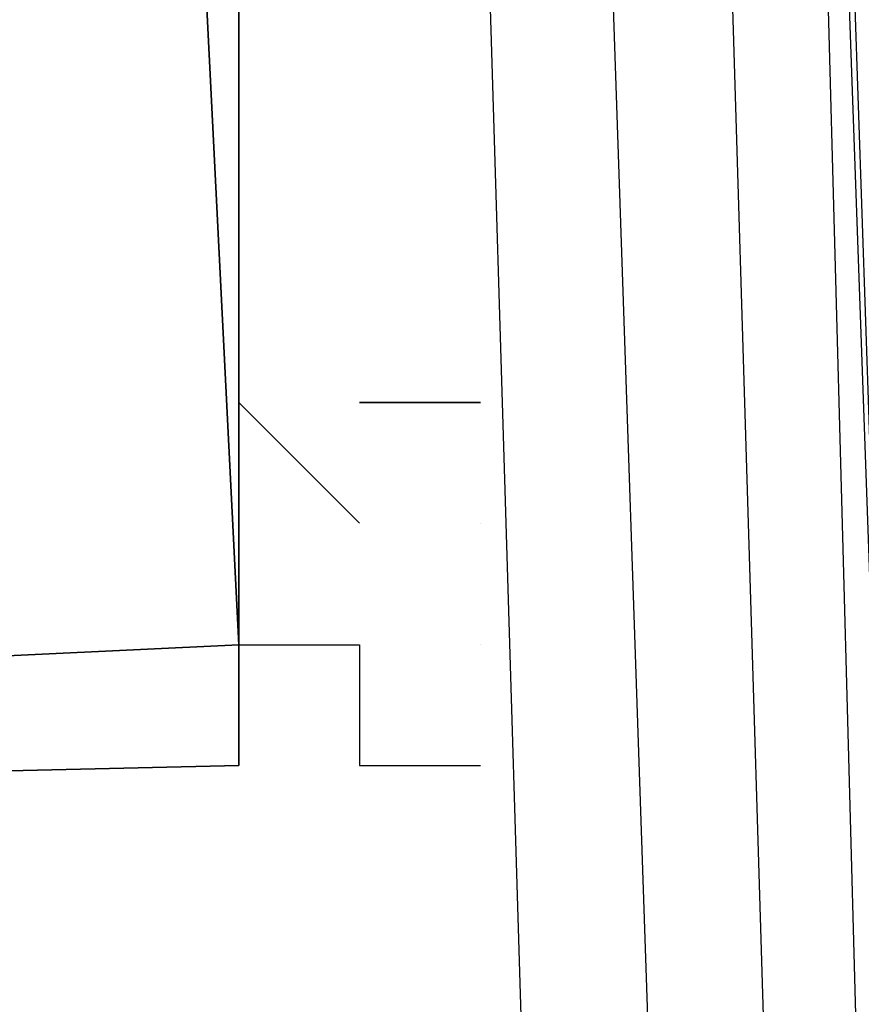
# Model space of a CAD drawing. Header units: feet. Extents: x -79 to 198, y -22 to 181.
# Tile 845 of 982: x 138.1626 to 138.2552, y 110.6448 to 110.7533. Entities that reach past the tile are written whole.
import ezdxf

# ---------------------------------------------------------------- set-up
doc = ezdxf.new("R2010")
doc.units = ezdxf.units.FT
doc.layers.add('A-LINEA', color=7, linetype='CONTINUOUS')

msp = doc.modelspace()

# ---------------------------------------------------------------- linework, layer by layer
at = {"layer": 'A-LINEA'}
for p, q in [((138.2, 110.6978), (138.1867, 110.7111)), ((138.2, 110.6978), (138.1867, 110.7111)), ((138.2133, 110.6978), (138.2133, 110.6978)), ((138.2133, 110.6978), (138.2133, 110.6978)), ((138.2133, 110.6978), (138.2133, 110.6978)), ((138.2133, 110.6978), (138.2133, 110.6978))]:
    msp.add_line(p, q, dxfattribs=at)
for points in [[(138.3067, 108.7111), (138.2133, 112.1778), (138.0667, 115.6578), (137.8533, 119.1244), (137.6, 122.5911), (137.28, 126.0578), (136.9067, 129.5244), (136.48, 132.9778), (136, 136.4178), (135.4667, 139.8578), (134.88, 143.2844)], [(138.3067, 108.7111), (138.2133, 112.1778), (138.0667, 115.6578), (137.8533, 119.1244), (137.6, 122.5911), (137.28, 126.0578), (136.9067, 129.5244), (136.48, 132.9778), (136, 136.4178), (135.4667, 139.8578), (134.88, 143.2844)], [(138.3467, 106.2578), (138.2933, 109.6444), (138.1733, 113.0311), (138.0267, 116.4044), (137.8133, 119.7778), (137.5467, 123.1511), (137.2267, 126.5244), (136.8667, 129.8844), (136.4533, 133.2444), (135.9733, 136.5911), (135.4533, 139.9378), (134.88, 143.2711)], [(138.3467, 106.2578), (138.2933, 109.6444), (138.1733, 113.0311), (138.0267, 116.4044), (137.8133, 119.7778), (137.5467, 123.1511), (137.2267, 126.5244), (136.8667, 129.8844), (136.4533, 133.2444), (135.9733, 136.5911), (135.4533, 139.9378), (134.88, 143.2711)], [(137.6133, 110.6578), (137.6, 110.9378), (138.1867, 110.9644), (138.1867, 110.6711), (137.6133, 110.6578)], [(137.6, 110.9378), (137.6133, 110.6578), (138.1867, 110.6711), (138.1867, 110.9644), (137.6, 110.9378)], [(137.6133, 110.6578), (137.6, 110.9378), (138.1867, 110.9644), (138.1867, 110.6711), (137.6133, 110.6578)], [(137.6, 110.9378), (137.6133, 110.6578), (138.1867, 110.6711), (138.1867, 110.9644), (137.6, 110.9378)], [(137.6267, 110.6578), (137.6133, 110.9378), (138.1733, 110.9511), (138.1867, 110.6844), (137.6267, 110.6578)], [(137.6133, 110.9378), (137.6267, 110.6578), (138.1867, 110.6844), (138.1733, 110.9511), (137.6133, 110.9378)], [(137.6267, 110.6578), (137.6133, 110.9378), (138.1733, 110.9511), (138.1867, 110.6844), (137.6267, 110.6578)], [(137.6133, 110.9378), (137.6267, 110.6578), (138.1867, 110.6844), (138.1733, 110.9511), (137.6133, 110.9378)], [(138.2267, 110.7911), (138.36, 106.8444), (138.3467, 106.8444), (138.3333, 106.8444), (138.2133, 110.7911), (138.2267, 110.7911)], [(138.2267, 110.7911), (138.36, 106.8444), (138.3467, 106.8444), (138.3333, 106.8444), (138.2133, 110.7911), (138.2267, 110.7911)], [(138.2533, 110.7911), (138.3867, 106.8444), (138.36, 106.8444), (138.24, 110.7911), (138.2533, 110.7911)], [(138.2533, 110.7911), (138.3867, 106.8444), (138.36, 106.8444), (138.24, 110.7911), (138.2533, 110.7911)], [(138.1867, 110.7111), (138.1867, 110.7111), (138.1867, 110.6978), (138.1867, 110.6978), (138.1867, 110.6978), (138.1867, 110.6978), (138.1867, 110.6978), (138.1867, 110.6844), (138.1867, 110.6844), (138.1867, 110.6844), (138.1867, 110.6844), (138.1867, 110.6844), (138.1867, 110.6844), (138.1867, 110.6844)], [(138.1867, 110.7111), (138.1867, 110.7111), (138.1867, 110.6978), (138.1867, 110.6978), (138.1867, 110.6978), (138.1867, 110.6978), (138.1867, 110.6978), (138.1867, 110.6844), (138.1867, 110.6844), (138.1867, 110.6844), (138.1867, 110.6844), (138.1867, 110.6844), (138.1867, 110.6844), (138.1867, 110.6844)], [(138.2133, 110.7111), (138.2133, 110.7111), (138.2133, 110.7111), (138.2133, 110.7111), (138.2, 110.7111), (138.2, 110.7111)], [(138.2, 110.7111), (138.2133, 110.7111), (138.2133, 110.7111), (138.2133, 110.7111)], [(138.2133, 110.7111), (138.2133, 110.7111), (138.2133, 110.7111), (138.2133, 110.7111), (138.2, 110.7111), (138.2, 110.7111)], [(138.2, 110.7111), (138.2133, 110.7111), (138.2133, 110.7111), (138.2133, 110.7111)], [(138.1867, 110.6978), (138.1867, 110.6978), (138.1867, 110.6978), (138.1867, 110.6978), (138.1867, 110.6978), (138.1867, 110.6978)], [(138.1867, 110.6978), (138.1867, 110.6978), (138.1867, 110.6978)], [(138.1867, 110.6978), (138.1867, 110.6978), (138.1867, 110.6978), (138.1867, 110.6978), (138.1867, 110.6978), (138.1867, 110.6978)], [(138.1867, 110.6978), (138.1867, 110.6978), (138.1867, 110.6978)], [(138.2133, 110.6978), (138.2133, 110.6978), (138.2133, 110.6978)], [(138.2133, 110.6978), (138.2133, 110.6978), (138.2133, 110.6978)], [(138.1867, 110.6844), (138.1867, 110.6844), (138.1867, 110.6844), (138.1867, 110.6844), (138.1867, 110.6844), (138.2, 110.6844), (138.2, 110.6844), (138.2, 110.6711), (138.2, 110.6711), (138.2133, 110.6711), (138.2133, 110.6711)], [(138.1867, 110.6844), (138.1867, 110.6844), (138.1867, 110.6844)], [(138.1867, 110.6844), (138.1867, 110.6844), (138.1867, 110.6844), (138.1867, 110.6844), (138.1867, 110.6844), (138.2, 110.6844), (138.2, 110.6844), (138.2, 110.6711), (138.2, 110.6711), (138.2133, 110.6711), (138.2133, 110.6711)], [(138.1867, 110.6844), (138.1867, 110.6844), (138.1867, 110.6844)], [(138.2, 110.6844), (138.2, 110.6711), (138.2, 110.6711), (138.2133, 110.6711), (138.2133, 110.6711), (138.2133, 110.6711)], [(138.2, 110.6844), (138.2, 110.6711), (138.2, 110.6711), (138.2133, 110.6711), (138.2133, 110.6711), (138.2133, 110.6711)], [(138.2133, 110.6844), (138.2133, 110.6844), (138.2133, 110.6844)], [(138.2133, 110.6844), (138.2133, 110.6844), (138.2133, 110.6844)], [(138.2133, 110.6844), (138.2133, 110.6844), (138.2133, 110.6844)], [(138.2133, 110.6844), (138.2133, 110.6844), (138.2133, 110.6844)]]:
    msp.add_lwpolyline(points, dxfattribs=at)
msp.add_lwpolyline([(138.1867, 110.6844), (138.1867, 110.6844), (138.1867, 110.6844), (138.1867, 110.6844)], close=True, dxfattribs=at)
msp.add_lwpolyline([(138.1867, 110.6844), (138.1867, 110.6844), (138.1867, 110.6844), (138.1867, 110.6844)], close=True, dxfattribs=at)

doc.saveas('drawing.dxf')
